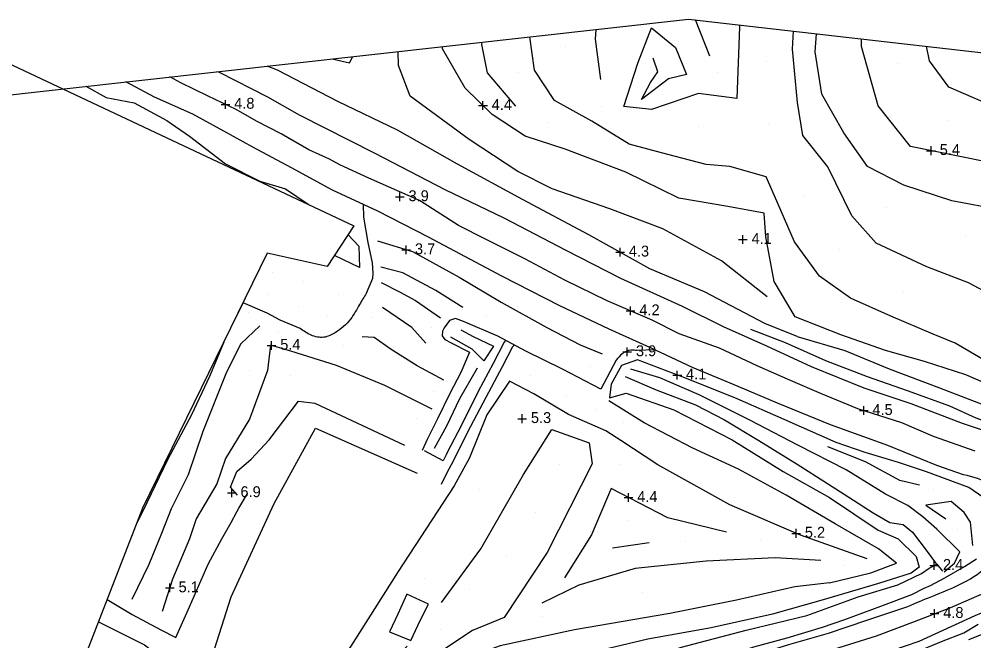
# Model space of a CAD drawing. Extents: x 2316231 to 2323598, y 363169 to 371906.
# Drawn here: x 2320618 to 2321056.2, y 371620.4 to 371905.8 of the extents above; entities that cross this region are included whole.
import ezdxf

# ---------------------------------------------------------------- set-up
doc = ezdxf.new("R2010")
doc.units = 0
for name, color, linetype in [('RD_DTM_BkLn1', 7, 'Continuous'), ('RD_DTM_Holes', 7, 'Continuous'), ('RD_DTM_Spot', 7, 'Continuous'), ('RD_DTM_TinHull', 7, 'Continuous'), ('RD_DTM_Void', 7, 'Continuous'), ('RD_EX_H2O', 7, 'Continuous'), ('RD_EX_Road', 7, 'Continuous')]:
    doc.layers.add(name, color=color, linetype=linetype)

msp = doc.modelspace()

# ---------------------------------------------------------------- linework, layer by layer
at = {"layer": 'RD_DTM_BkLn1'}
for p, q in [((2320935.075, 371888.759), (2320928.423, 371905.471)), ((2320907.227, 371665.479), (2320890.356, 371663.02))]:
    msp.add_line(p, q, dxfattribs=at)
for points in [[(2320884.954, 371878.134), (2320882.495, 371896.675), (2320882.794, 371901.091)], [(2320948.599, 371903.164), (2320948.563, 371902.258), (2320947.44, 371869.372), (2320929.771, 371871.704), (2320908.245, 371864.292), (2320895.554, 371865.669), (2320902.01, 371885.646), (2320908.325, 371901.865), (2320919.332, 371892.853), (2320924.271, 371880.424), (2320916.04, 371878.423), (2320903.606, 371868.921), (2320907.847, 371876.679), (2320911.193, 371881.595), (2320908.981, 371887.854)], [(2321047.669, 371756.994), (2321037.494, 371761.145), (2321018.031, 371769.442), (2320999.653, 371777.65), (2320985.361, 371787.746), (2320973.803, 371803.613), (2320964.753, 371824.706), (2320960.922, 371833.345), (2320944.132, 371838.134), (2320933.318, 371839.022), (2320915.093, 371843.867), (2320898.057, 371848.366), (2320880.873, 371858.947), (2320863.788, 371868.525), (2320854.528, 371882.428), (2320852.447, 371897.705)], [(2321200.755, 371720.962), (2321178.245, 371727.364), (2321154.142, 371736.473), (2321129.827, 371745.326), (2321104.183, 371752.718), (2321086.946, 371765.902), (2321072.634, 371774.586), (2321053.696, 371784.724), (2321034.554, 371792.143), (2321011.385, 371803.02), (2321000.166, 371815.454), (2320989.235, 371838.029), (2320977.702, 371852.426), (2320975.22, 371867.477), (2320972.951, 371892.004), (2320973.482, 371900.318)], [(2321112.371, 371793.18), (2321107.677, 371802.058), (2321098.592, 371808.631), (2321084.549, 371813.986), (2321068.841, 371818.114), (2321046.119, 371822.417), (2321024.011, 371829.564), (2321007.375, 371838.157), (2320996.479, 371853.659), (2320986.474, 371871.338), (2320983.378, 371890.851), (2320983.909, 371899.126)], [(2321123.505, 371789.385), (2321115.531, 371807.167), (2321103.554, 371823.224), (2321095.62, 371830.979), (2321085.469, 371835.306), (2321061.783, 371840.373), (2321027.056, 371847.321), (2321012.224, 371866.047), (2321004.626, 371893.2), (2321004.563, 371896.764)], [(2321179.795, 371701.686), (2321167.05, 371705.574), (2321147.408, 371709.681), (2321124.582, 371715.945), (2321106.121, 371722.053), (2321084.963, 371728.189), (2321072.242, 371733.98), (2321052.524, 371742.465), (2321033.56, 371748.576), (2321015.618, 371753.723), (2320995.155, 371760.812), (2320974.152, 371769.177), (2320964.545, 371785.417), (2320960.663, 371805.94), (2320959.939, 371816.706), (2320943.255, 371819.849), (2320920.857, 371823.589), (2320896.492, 371835.56), (2320868.581, 371846.187), (2320850.246, 371852.06), (2320835.078, 371861.975), (2320822.796, 371874.183), (2320812.266, 371892.11), (2320812.342, 371893.23)], [(2320830.386, 371895.243), (2320830.174, 371894.212), (2320832.786, 371881.191), (2320845.807, 371865.886)], [(2321105.623, 371843.544), (2321087.022, 371855.221), (2321069.488, 371863.914), (2321044.636, 371874.603), (2321035.867, 371886.718), (2321034.459, 371893.345)], [(2320761.779, 371887.588), (2320769.643, 371885.732), (2320771.133, 371888.632)], [(2320961.336, 371778.271), (2320940.362, 371794.842), (2320913.494, 371809.56), (2320889.064, 371818.787), (2320862.603, 371827.842), (2320846.978, 371835.822), (2320824.627, 371850.534), (2320797.477, 371870.483), (2320792.105, 371884.56), (2320791.937, 371890.953)], [(2320975.167, 371760.066), (2320960.335, 371766.103), (2320932.543, 371780.629), (2320907.539, 371791.214), (2320879.451, 371806.85), (2320849.066, 371823.015), (2320819.208, 371839.27), (2320791.621, 371854.786), (2320764.264, 371867.99), (2320736.6, 371882.444), (2320731.953, 371884.26)], [(2321056.815, 371707.489), (2321037.611, 371714.29), (2321023.096, 371720.559), (2321002.967, 371726.957), (2320986.319, 371733.777), (2320972.118, 371739.904), (2320956.672, 371746.587), (2320939.461, 371754.717), (2320921.002, 371761.338), (2320908.565, 371767.582), (2320887.95, 371776.481), (2320868.53, 371785.969), (2320850.151, 371795.799), (2320832.07, 371804.846), (2320819.738, 371811.112), (2320801.847, 371822.503), (2320778.557, 371832.809), (2320765.185, 371838.942), (2320760.497, 371841.494), (2320751.023, 371845.746), (2320738.313, 371853.182), (2320726.935, 371858.94), (2320717.725, 371864.345), (2320704.784, 371870.382), (2320692.265, 371876.626), (2320687.264, 371879.274)], [(2320648.646, 371874.965), (2320657.95, 371869.786), (2320670.845, 371867.415), (2320685.884, 371859.264), (2320696.215, 371852.065), (2320712.79, 371839.445), (2320728.554, 371831.405), (2320740.298, 371827.933), (2320750.648, 371820.847)], [(2320769.008, 371806.836), (2320774.013, 371801.661), (2320774.276, 371791.761), (2320762.757, 371797.312)], [(2320782.538, 371804.081), (2320798.544, 371799.074), (2320819.922, 371787.31), (2320839.294, 371775.816), (2320860.265, 371764.229), (2320875.563, 371756.24), (2320885.668, 371752.1)], [(2320821.618, 371773.374), (2320809.249, 371781.251), (2320794.15, 371789.31), (2320784.024, 371791.955)], [(2320784.131, 371784.986), (2320792.6, 371780.612), (2320799.964, 371776.701), (2320811.444, 371768.631)], [(2320804.715, 371756.99), (2320798.237, 371764.199), (2320784.815, 371773.46)], [(2320728.534, 371765.082), (2320719.807, 371756.816), (2320713.209, 371743.692), (2320702.353, 371716.576), (2320695.571, 371696.648), (2320687.848, 371681.022), (2320683.327, 371669.635), (2320677.621, 371655.479), (2320669.743, 371639.445)], [(2320820.77, 371763.224), (2320826.365, 371760.153), (2320835.709, 371755.68), (2320831.37, 371748.88), (2320825.989, 371754.343), (2320816.114, 371759.788)], [(2321179.795, 371701.686), (2321185.884, 371695.729), (2321188.337, 371692.258), (2321183.106, 371688.486), (2321175.679, 371687.939), (2321167.189, 371689.068), (2321153.378, 371692.449), (2321133.336, 371697.819), (2321114.998, 371703.074), (2321102.287, 371706.763), (2321088.883, 371711.682), (2321076.175, 371715.803), (2321057.228, 371722.579), (2321045.229, 371728.155), (2321025.735, 371735.156), (2321007.369, 371741.601), (2320988.308, 371748.938), (2320969.756, 371757.218), (2320953.885, 371763.355)], [(2320807.578, 371726.809), (2320785.937, 371737.676), (2320763.726, 371746.878), (2320742.769, 371753.387), (2320733.355, 371756.179), (2320732.077, 371744.503), (2320723.832, 371722.18), (2320712.79, 371704.101), (2320708.723, 371692.548), (2320699.304, 371676.384), (2320696.279, 371667.217), (2320688.502, 371648.65), (2320683.726, 371633.856)], [(2320812.917, 371740.093), (2320800.726, 371746.662), (2320788.752, 371754.093), (2320781.026, 371759.723), (2320775.401, 371759.923)], [(2321060.25, 371686.351), (2321053.905, 371690.793), (2321034.528, 371697.922), (2321021.659, 371702.347), (2321006.233, 371706.824), (2320992.991, 371711.462), (2320969.212, 371721.982), (2320947.493, 371731.448), (2320924.278, 371740.832), (2320901.758, 371749.347), (2320894.552, 371746.837), (2320889.815, 371738.23), (2320889.016, 371731.99), (2320896.629, 371734.135), (2320918.442, 371726.384), (2320945.259, 371712.74), (2320968.673, 371698.22), (2320990.015, 371686.234), (2321012.341, 371671.242), (2321021.466, 371667.226), (2321029.784, 371659.2), (2321031.047, 371654.242), (2321027.435, 371651.534), (2321012.474, 371646.705), (2320987.027, 371639.294), (2320963.709, 371632.698), (2320935.642, 371626.378), (2320906.497, 371621.139), (2320882.075, 371615.344)], [(2320828.209, 371745.632), (2320820.156, 371731.49), (2320814.204, 371718.887), (2320808.5, 371708.687)], [(2321042.542, 371652.02), (2321047.377, 371656.051), (2321049.699, 371661.242), (2321039.261, 371671.605), (2321032.82, 371677.366), (2321025.955, 371682.616), (2321015.635, 371687.819), (2320997.649, 371698.931), (2320975.416, 371710.245), (2320953.429, 371721.663), (2320930.171, 371733.335), (2320912.071, 371741.203), (2320898.79, 371745.164)], [(2321007.225, 371658.015), (2320976.631, 371668.905), (2320944.248, 371682.841), (2320911.147, 371701.16), (2320894.165, 371712.312), (2320887.249, 371716.851), (2320870.139, 371724.385), (2320854.302, 371733.802), (2320843.075, 371739.595), (2320832.646, 371724.231), (2320824.709, 371704.439), (2320817.692, 371691.609), (2320791.922, 371652.299), (2320764.408, 371608.798), (2320754.025, 371597.018), (2320731.725, 371597.991), (2320706.645, 371613.164), (2320715.309, 371640.609), (2320735.102, 371683.436), (2320754.119, 371718.016), (2320800.746, 371697.462)], [(2320718.249, 371687.315), (2320714.981, 371690.943), (2320717.957, 371698.079), (2320724.612, 371703.756), (2320732.747, 371712.668), (2320746.215, 371730.416), (2320753.797, 371729.585), (2320794.935, 371710.281)], [(2320989.867, 371647.05), (2321008.865, 371651.689), (2321020.752, 371656.036), (2321012.367, 371662.627), (2320992.551, 371674.066), (2320970.085, 371687.238), (2320948.125, 371699.298), (2320927.27, 371708.864), (2320904.829, 371720.519), (2320888.61, 371730.534)], [(2320811.929, 371638.011), (2320829.913, 371662.687), (2320849.522, 371696.738), (2320862.472, 371717.49), (2320879.708, 371711.273), (2320881.07, 371701.67), (2320860.415, 371661.043), (2320840.682, 371631.195), (2320826.04, 371625.173), (2320810.612, 371614.849)], [(2321031.315, 371691.943), (2321022.153, 371694.022), (2321006.509, 371702.585), (2320989.196, 371709.398)], [(2320942.72, 371670.292), (2320915.716, 371676.828), (2320889.669, 371690.303), (2320880.66, 371669.106), (2320868.299, 371649.272)], [(2321055.752, 371664.144), (2321054.608, 371674.855), (2321051.812, 371679.309), (2321045.799, 371684.437), (2321034.197, 371682.726), (2321043.261, 371676.493)], [(2320771.018, 371541.569), (2320783.675, 371550.404), (2320801.239, 371560.761), (2320826.41, 371568.664), (2320849.036, 371574.832), (2320874.491, 371581.496), (2320897.809, 371588.162), (2320921.351, 371595.165), (2320947.344, 371602.117), (2320966.599, 371608.471), (2320994.344, 371617.396), (2321011.536, 371622.642), (2321028.89, 371629.323), (2321045.554, 371635.787), (2321064.61, 371643.963), (2321086.608, 371654.116), (2321112.049, 371664.025), (2321101.375, 371666.954), (2321095.027, 371665.337), (2321072.235, 371660.757), (2321074.638, 371671.271), (2321093.099, 371668.677)], [(2320756.055, 371550.596), (2320761.698, 371554.317), (2320774.643, 371561.668), (2320790.406, 371567.753), (2320803.934, 371573.198), (2320825.369, 371579.199), (2320841.96, 371583.422), (2320862.286, 371589.454), (2320879.698, 371594.372), (2320900.119, 371600.578), (2320921.189, 371606.243), (2320937.076, 371611.65), (2320955.277, 371617.59), (2320970.561, 371621.857), (2320986.653, 371626.702), (2320996.959, 371630.172), (2321013.469, 371636.287), (2321027.721, 371641.692), (2321033.46, 371644.632), (2321036.281, 371645.862), (2321042.828, 371649.345), (2321051.92, 371654.492), (2321057.335, 371658.017)], [(2320986.034, 371657.323), (2320964.985, 371658.592), (2320933.319, 371656.976), (2320900.684, 371653.65), (2320874.849, 371645.903), (2320857.906, 371637.749)], [(2321193.285, 371645.255), (2321175.608, 371649.98), (2321166.563, 371651.871), (2321150.122, 371652.83), (2321137.763, 371651.299), (2321121.365, 371646.281), (2321103.712, 371638.434), (2321084.895, 371631.121), (2321073.13, 371627.695), (2321061.106, 371623.839), (2321053.78, 371620.828)], [(2320989.867, 371647.05), (2320974.05, 371645.168), (2320947.292, 371639.155), (2320916.635, 371632.91), (2320872.978, 371625.512), (2320838.881, 371618.168), (2320808.801, 371607.274), (2320789.771, 371599.588), (2320765.116, 371588.308), (2320740.667, 371576.444), (2320712.366, 371571.911), (2320681.108, 371582.876), (2320656.245, 371600.907), (2320644.668, 371603.808)], [(2320654.483, 371629.107), (2320675.631, 371618.548), (2320697.455, 371601.831), (2320720.628, 371585.982), (2320745.363, 371584.269), (2320764.314, 371594.348), (2320781.919, 371603.783), (2320796.053, 371617.92)], [(2320810.112, 371551.996), (2320835.578, 371558.706), (2320863.396, 371566.125), (2320890.286, 371572.838), (2320914.533, 371580.56), (2320941.977, 371587.958), (2320967.559, 371594.574), (2320985.948, 371600.712), (2321009.728, 371610.106), (2321030.658, 371615.655), (2321041.367, 371620.173), (2321051.665, 371624.122), (2321058.169, 371628.06)]]:
    msp.add_lwpolyline(points, dxfattribs=at)
at = {"layer": 'RD_DTM_Holes'}
msp.add_lwpolyline([(2320578.515, 371901.805), (2320771.704, 371810.944), (2320759.467, 371792.3), (2320731.831, 371798.362), (2320674.729, 371681.294), (2320618.297, 371535.833), (2320573.974, 371578.83), (2320606.053, 371635.141), (2320561.406, 371671.405), (2320475.825, 371655.559), (2320351.275, 371609.908), (2320259.253, 371569.089), (2320245.733, 371592.183), (2320365.965, 371681.144), (2320457.914, 371746.768), (2320438.986, 371783.53), (2320321.808, 371823.754), (2320232.154, 371887.354), (2320464.075, 371870.831), (2320509.161, 371857.442), (2320578.515, 371901.805)], dxfattribs=at)
at = {"layer": 'RD_DTM_Spot'}
for p, q in [((2320868.676, 371893.367), (2320868.676, 371893.367)), ((2320960.914, 371886.28), (2320960.914, 371886.28)), ((2321021.22, 371885.225), (2321021.22, 371885.225)), ((2320847.028, 371881.473), (2320847.028, 371881.473)), ((2320938.704, 371881.3), (2320938.704, 371881.3)), ((2320885.517, 371865.828), (2320885.517, 371865.828)), ((2320861.084, 371858.375), (2320861.084, 371858.375)), ((2320962.128, 371857.36), (2320962.128, 371857.36)), ((2321044.525, 371859.231), (2321044.525, 371859.231)), ((2320929.755, 371856.705), (2320929.755, 371856.705)), ((2320978.363, 371824.676), (2320978.363, 371824.676)), ((2321016.288, 371819.365), (2321016.288, 371819.365)), ((2320950.172, 371804.63), (2320950.172, 371804.63)), ((2321052.576, 371806.419), (2321052.576, 371806.419)), ((2320994.393, 371799.967), (2320994.393, 371799.967)), ((2320734.318, 371789.545), (2320734.318, 371789.545)), ((2320748.391, 371785.252), (2320748.391, 371785.252)), ((2320732.068, 371779.183), (2320732.068, 371779.183)), ((2320764.719, 371779.555), (2320764.719, 371779.555)), ((2321023.79, 371780.984), (2321023.79, 371780.984)), ((2320746.099, 371773.827), (2320746.099, 371773.827)), ((2320723.191, 371770.988), (2320723.191, 371770.988)), ((2320759.684, 371769.888), (2320759.684, 371769.888)), ((2320832.579, 371769.766), (2320832.579, 371769.766)), ((2320779.533, 371768.989), (2320779.533, 371768.989)), ((2320737.28, 371762.037), (2320737.28, 371762.037)), ((2320807.388, 371764.186), (2320807.388, 371764.186)), ((2320767.053, 371755.973), (2320767.053, 371755.973)), ((2320723.639, 371744.605), (2320723.639, 371744.605)), ((2320880.459, 371746.24), (2320880.459, 371746.24)), ((2320742.732, 371742.252), (2320742.732, 371742.252)), ((2320852.887, 371742.449), (2320852.887, 371742.449)), ((2320808.318, 371734.742), (2320808.318, 371734.742)), ((2320869.273, 371733.04), (2320869.273, 371733.04)), ((2320882.328, 371726.606), (2320882.328, 371726.606)), ((2320800.279, 371722.608), (2320800.279, 371722.608)), ((2320848.917, 371722.398), (2320848.917, 371722.398)), ((2320895.387, 371720.743), (2320895.387, 371720.743)), ((2320866.102, 371701.148), (2320866.102, 371701.148)), ((2320893.522, 371701.344), (2320893.522, 371701.344)), ((2320829.472, 371690.074), (2320829.472, 371690.074)), ((2321037.533, 371689.72), (2321037.533, 371689.72)), ((2320854.896, 371679.486), (2320854.896, 371679.486)), ((2320897.583, 371675.836), (2320897.583, 371675.836)), ((2321048.634, 371671.696), (2321048.634, 371671.696)), ((2320923.76, 371666.224), (2320923.76, 371666.224)), ((2320958.081, 371666.784), (2320958.081, 371666.784)), ((2320841.703, 371659.179), (2320841.703, 371659.179)), ((2320996.838, 371654.779), (2320996.838, 371654.779)), ((2320803.947, 371649.058), (2320803.947, 371649.058)), ((2320824.598, 371644.069), (2320824.598, 371644.069)), ((2320904.08, 371642.702), (2320904.08, 371642.702)), ((2320858.414, 371631.477), (2320858.414, 371631.477)), ((2320811.372, 371625.793), (2320811.372, 371625.793))]:
    msp.add_line(p, q, dxfattribs=at)
at = {"layer": 'RD_DTM_TinHull'}
msp.add_lwpolyline([(2319782.271, 371232.132), (2319735.05, 371773.026), (2320925.274, 371905.831), (2321343.399, 371858.015), (2321109.741, 371125.092), (2321259.088, 370783.878), (2321451.866, 370308.131), (2321545.882, 369878.312), (2321496.483, 369600.925), (2321592.742, 369376.322), (2321772.553, 369180.585), (2321930.831, 369046.826), (2322410.389, 369187.058), (2322700.489, 369322.074), (2323031.423, 369488.086), (2323384.71, 369626.658), (2323598.112, 369182.404), (2323506.079, 369141.824), (2322749.057, 368805.183), (2322437.788, 368637.943)], dxfattribs=at)
at = {"layer": 'RD_DTM_Void'}
for p, q in [((2320710.74, 371866.671), (2320714.74, 371866.671)), ((2320712.74, 371864.671), (2320712.74, 371868.671)), ((2320828.924, 371866.104), (2320832.924, 371866.104)), ((2320830.924, 371864.104), (2320830.924, 371868.104)), ((2321034.526, 371845.426), (2321038.526, 371845.426)), ((2321036.526, 371843.426), (2321036.526, 371847.426)), ((2320792.754, 371822.231), (2320792.754, 371826.231)), ((2320790.754, 371824.231), (2320794.754, 371824.231)), ((2320948.172, 371804.63), (2320952.172, 371804.63)), ((2320950.172, 371802.63), (2320950.172, 371806.63)), ((2320795.701, 371797.887), (2320795.701, 371801.887)), ((2320893.859, 371796.829), (2320893.859, 371800.829)), ((2320793.701, 371799.887), (2320797.701, 371799.887)), ((2320891.859, 371798.829), (2320895.859, 371798.829)), ((2320898.676, 371769.851), (2320898.676, 371773.851)), ((2320896.676, 371771.851), (2320900.676, 371771.851)), ((2320733.883, 371754.023), (2320733.883, 371758.023)), ((2320731.883, 371756.023), (2320735.883, 371756.023)), ((2320895.113, 371753.065), (2320899.113, 371753.065)), ((2320897.113, 371751.065), (2320897.113, 371755.065)), ((2320920.099, 371740.412), (2320920.099, 371744.412)), ((2320918.099, 371742.412), (2320922.099, 371742.412)), ((2321003.645, 371726.106), (2321007.645, 371726.106)), ((2321005.645, 371724.106), (2321005.645, 371728.106)), ((2320846.917, 371722.398), (2320850.917, 371722.398)), ((2320848.917, 371720.398), (2320848.917, 371724.398)), ((2320715.629, 371686.371), (2320715.629, 371690.371)), ((2320713.629, 371688.371), (2320717.629, 371688.371)), ((2320895.693, 371686.152), (2320899.693, 371686.152)), ((2320897.693, 371684.152), (2320897.693, 371688.152)), ((2320972.631, 371669.766), (2320976.631, 371669.766)), ((2320974.631, 371667.766), (2320974.631, 371671.766)), ((2321038.013, 371652.959), (2321038.013, 371656.959)), ((2321036.013, 371654.959), (2321040.013, 371654.959)), ((2320687.223, 371642.687), (2320687.223, 371646.687)), ((2320685.223, 371644.687), (2320689.223, 371644.687)), ((2321038.135, 371630.91), (2321038.135, 371634.91)), ((2321036.135, 371632.91), (2321040.135, 371632.91))]:
    msp.add_line(p, q, dxfattribs=at)
at = {"layer": 'RD_EX_H2O'}
msp.add_line((2321039.224, 371655.558), (2321041.832, 371652.351), dxfattribs=at)
for points in [[(2320975.167, 371760.066), (2320997.012, 371753.726), (2321017.396, 371745.318), (2321040.404, 371736.52), (2321068.221, 371725.905), (2321089.256, 371720.528), (2321106.47, 371712.806), (2321126.574, 371708.065), (2321145.151, 371699.961), (2321162.646, 371695.926), (2321172.757, 371692.779), (2321184.669, 371691.838)], [(2320896.235, 371741.749), (2320910.401, 371735.599), (2320928.495, 371728.712), (2320941.781, 371721.867), (2320957.489, 371712.357), (2320975.056, 371701.447), (2320988.994, 371692.602), (2320998.853, 371686.433), (2321009.953, 371679.16), (2321017.64, 371674.698), (2321023.738, 371673.759), (2321028.058, 371670.3), (2321034.759, 371661.397), (2321038.625, 371656.294), (2321039.224, 371655.558)], [(2320874.296, 371603.757), (2320901.154, 371610.82), (2320922.08, 371617.548), (2320951.731, 371625.27), (2320979.615, 371632.082), (2321003.038, 371640.591), (2321021.33, 371646.088), (2321032.195, 371651.27), (2321035.679, 371653.804), (2321039.224, 371655.558)]]:
    msp.add_lwpolyline(points, dxfattribs=at)
at = {"layer": 'RD_EX_Road'}
msp.add_line((2320909.804, 371754.042), (2320901.623, 371753.678), dxfattribs=at)
for points in [[(2321156.888, 371688.306), (2321140.796, 371692.484), (2321121.825, 371697.544), (2321107.775, 371701.627), (2321093.621, 371706.037), (2321073.808, 371712.492), (2321051.014, 371720.238), (2321027.354, 371729.239), (2321005.817, 371736.382), (2320981.614, 371746.192), (2320961.108, 371755.628), (2320941.263, 371764.499), (2320922.543, 371773.876), (2320894.25, 371786.736), (2320869.132, 371799.622), (2320840.63, 371814.502), (2320813.598, 371827.412), (2320781.42, 371844.125), (2320746.784, 371861.671), (2320732.166, 371870.03), (2320710.002, 371881.262), (2320708.823, 371881.679)], [(2321051.492, 371696.657), (2321039.182, 371700.927), (2321016.713, 371710.037), (2320990.325, 371719.627), (2320966.121, 371729.542), (2320948.009, 371737.246), (2320927.031, 371745.95), (2320907.504, 371755.122), (2320888.846, 371763.414), (2320866.154, 371774.195), (2320839.547, 371787.837), (2320825.205, 371795.494), (2320805.848, 371805.797), (2320782.673, 371817.597), (2320761.865, 371827.279), (2320743.045, 371837.533), (2320725.352, 371847.056), (2320711.999, 371854.309), (2320697.809, 371862.116), (2320680.211, 371870.039), (2320666.992, 371877.012)], [(2320775.982, 371820.71), (2320776.107, 371814.908), (2320778.062, 371803.222), (2320780.022, 371793.965), (2320780.399, 371789.13), (2320780.22, 371786.762), (2320777.386, 371779.928)], [(2320747.026, 371763.795), (2320737.853, 371767.659), (2320731.862, 371770.78), (2320720.828, 371775.614), (2320716.919, 371767.791)], [(2320892.081, 371749.281), (2320884.98, 371735.985), (2320867.461, 371745.156), (2320850.612, 371753.46), (2320837.676, 371760.255), (2320821.903, 371766.975), (2320818.247, 371768.318), (2320815.604, 371767.518), (2320813.049, 371764.138), (2320812.315, 371762.544), (2320812.126, 371760.374), (2320813.481, 371758.684), (2320816.308, 371757.242), (2320824.684, 371752.904), (2320820.702, 371743.673), (2320815.643, 371733.901), (2320809.989, 371722.393), (2320805.282, 371712.852), (2320802.996, 371707.743)], [(2320711.932, 371757.566), (2320705.423, 371741.816), (2320697.161, 371724.104), (2320686.09, 371703.48), (2320674.802, 371679.928), (2320671.835, 371673.832)], [(2320841.234, 371758.386), (2320841.118, 371758.143), (2320840.658, 371757.458), (2320835.529, 371747.662), (2320828.676, 371734.89), (2320820.989, 371719.486), (2320814.546, 371706.839), (2320814.037, 371705.839), (2320812.607, 371703.07), (2320804.023, 371707.678)], [(2320844.998, 371756.409), (2320844.897, 371755.878), (2320844.427, 371755.391), (2320839.733, 371746.13), (2320832.241, 371732.101), (2320825.234, 371718.851), (2320818.222, 371704.866), (2320817.583, 371703.539), (2320813.968, 371696.968), (2320811.72, 371692.197)], [(2321193.459, 371697.325), (2321175.292, 371712.909), (2321137.375, 371724.944), (2321102.229, 371730.401), (2321072.379, 371742.523), (2321047.669, 371756.994)], [(2320658.451, 371639.335), (2320669.99, 371632.58), (2320683.064, 371625.456), (2320689.987, 371621.992), (2320696.276, 371636.075), (2320704.749, 371655.676), (2320711.011, 371667.262), (2320715.355, 371674.798), (2320717.93, 371679.578), (2320718.828, 371681.265), (2320722.722, 371687.683)], [(2320819.073, 371557.502), (2320831.287, 371561.127), (2320851.121, 371566.881), (2320878.222, 371573.733), (2320905.248, 371581.507), (2320936.447, 371590.235), (2320964.985, 371598.945), (2320981.253, 371603.812), (2321005.933, 371611.695), (2321031.166, 371620.274), (2321056.863, 371631.979), (2321082.918, 371643.039), (2321108.478, 371653.438), (2321123.898, 371658.882)], [(2320797.797, 371620.512), (2320802.152, 371629.728), (2320805.889, 371637.198), (2320795.998, 371641.861), (2320791.794, 371632.632), (2320788.054, 371624.567), (2320797.797, 371620.512)], [(2320786.84, 371562.593), (2320794.354, 371566.35), (2320808.403, 371571.103), (2320831.152, 371578.111), (2320859.558, 371586.367), (2320882.257, 371592.873), (2320907.504, 371600.029), (2320927.746, 371605.676), (2320948.585, 371611.622), (2320971.288, 371618.759), (2320989.53, 371623.964), (2321007.078, 371629.943), (2321024.577, 371635.655)]]:
    msp.add_lwpolyline(points, dxfattribs=at)
for points in [[(2320777.386, 371779.928), (2320774.295, 371774.836), (2320770.108, 371768.093), (2320763.122, 371761.87), (2320757.903, 371759.767), (2320752.061, 371760.716), (2320747.026, 371763.795)], [(2320901.623, 371753.678), (2320898.834, 371753.813), (2320894.785, 371752.217), (2320892.081, 371749.281)], [(2321024.577, 371635.655), (2321035.381, 371640.219), (2321052.963, 371647.972), (2321064.497, 371657.236), (2321069.217, 371666.905), (2321069.907, 371677.943), (2321067.874, 371686.664), (2321063.531, 371691.933), (2321051.492, 371696.657)]]:
    msp.add_spline(points, degree=3, dxfattribs=at)

# ---------------------------------------------------------------- texts
at = {"layer": 'RD_DTM_Void'}
for s, p in [('4.8', (2320716.74, 371864.671)), ('4.4', (2320834.924, 371864.104)), ('5.4', (2321040.526, 371843.426)), ('3.9', (2320796.754, 371822.231)), ('4.1', (2320954.172, 371802.63)), ('3.7', (2320799.701, 371797.887)), ('4.3', (2320897.859, 371796.829)), ('4.2', (2320902.676, 371769.851)), ('5.4', (2320737.883, 371754.023)), ('3.9', (2320901.113, 371751.065)), ('4.1', (2320924.099, 371740.412)), ('5.3', (2320852.917, 371720.398)), ('4.5', (2321009.645, 371724.106)), ('6.9', (2320719.629, 371686.371)), ('4.4', (2320901.693, 371684.152)), ('5.2', (2320978.631, 371667.766)), ('2.4', (2321042.013, 371652.959)), ('5.1', (2320691.223, 371642.687)), ('4.8', (2321042.135, 371630.91))]:
    msp.add_text(s, height=5, dxfattribs=at).set_placement(p)

doc.saveas('drawing.dxf')
